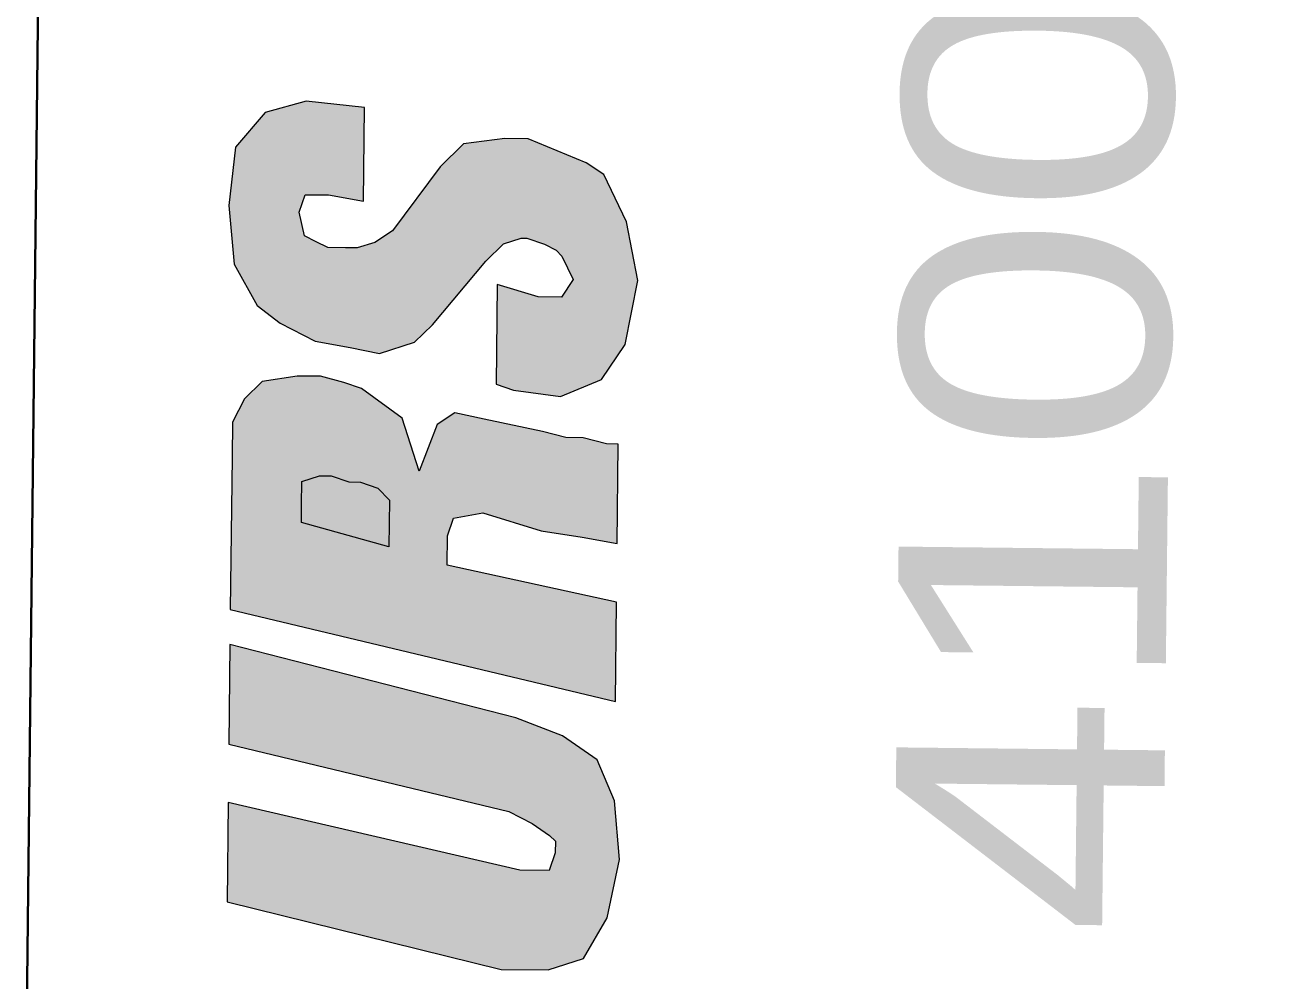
# Model space of a CAD drawing. Extents: x 2356576 to 2377878, y 6966390 to 6990634.
# Drawn here: x 2366865.5 to 2366947.6, y 6989801.8 to 6989864.5 of the extents above; entities that cross this region are included whole.
import ezdxf

# ---------------------------------------------------------------- set-up
doc = ezdxf.new("R2010")
doc.units = 0
doc.header["$LTSCALE"] = 7.1
doc.layers.add('19', color=7, linetype='Continuous', lineweight=13)
doc.layers.add('8', color=7, linetype='Continuous', lineweight=13)

msp = doc.modelspace()

# ---------------------------------------------------------------- hatches: boundary and pattern name
at = {"layer": '19'}
for points in [[(2366887.682, 6989852.981), (2366887.75, 6989859.125), (2366883.916, 6989859.551), (2366881.218, 6989858.813), (2366879.272, 6989856.531), (2366878.846, 6989852.695), (2366879.188, 6989848.851), (2366880.694, 6989846.145), (2366882.216, 6989844.977), (2366884.508, 6989843.799), (2366886.808, 6989843.389), (2366888.724, 6989842.983), (2366891.036, 6989843.727), (2366892.2, 6989844.865), (2366895.704, 6989849.051), (2366896.868, 6989850.191), (2366898.024, 6989850.561), (2366898.408, 6989850.557), (2366899.556, 6989850.159), (2366900.32, 6989849.767), (2366900.7, 6989849.379), (2366901.45, 6989847.835), (2366900.67, 6989846.691), (2366899.134, 6989846.709), (2366896.454, 6989847.507), (2366896.382, 6989840.979), (2366897.53, 6989840.583), (2366900.598, 6989840.163), (2366903.298, 6989841.287), (2366904.86, 6989843.573), (2366905.674, 6989847.787), (2366904.948, 6989851.637), (2366903.448, 6989854.727), (2366902.304, 6989855.507), (2366900.392, 6989856.295), (2366898.48, 6989857.085), (2366896.946, 6989857.103), (2366894.252, 6989856.749), (2366892.7, 6989855.229), (2366889.58, 6989851.039), (2366888.42, 6989850.283), (2366887.264, 6989849.913), (2366886.496, 6989849.921), (2366885.344, 6989849.935), (2366884.58, 6989850.327), (2366883.816, 6989850.719), (2366883.45, 6989852.259), (2366883.846, 6989853.407), (2366885.382, 6989853.391)], [(2366887.546, 6989840.693), (2366886.398, 6989841.089), (2366884.866, 6989841.491), (2366884.098, 6989841.499), (2366883.33, 6989841.507), (2366881.022, 6989841.149), (2366879.858, 6989840.011), (2366879.072, 6989838.483), (2366879.048, 6989836.179), (2366878.936, 6989826.195), (2366904.216, 6989820.153), (2366904.288, 6989826.681), (2366893.178, 6989829.109), (2366893.2, 6989831.029), (2366893.596, 6989832.177), (2366895.52, 6989832.539), (2366899.348, 6989831.345), (2366902.032, 6989830.931), (2366904.33, 6989830.521), (2366904.404, 6989837.049), (2366903.636, 6989837.059), (2366902.104, 6989837.459), (2366900.952, 6989837.471), (2366899.42, 6989837.873), (2366895.588, 6989838.683), (2366893.672, 6989839.089), (2366892.512, 6989838.333), (2366891.326, 6989835.275), (2366890.212, 6989838.743)], [(2366883.62, 6989833.055), (2366883.638, 6989834.591), (2366884.794, 6989834.963), (2366885.562, 6989834.955), (2366886.71, 6989834.559), (2366887.478, 6989834.549), (2366888.624, 6989834.153), (2366889.384, 6989833.375), (2366889.368, 6989831.839), (2366889.35, 6989830.303), (2366883.608, 6989831.903)], [(2366897.676, 6989819.075), (2366878.91, 6989823.891), (2366878.838, 6989817.363), (2366897.222, 6989812.935), (2366898.75, 6989812.149), (2366899.894, 6989811.369), (2366900.274, 6989810.979), (2366900.264, 6989810.211), (2366899.868, 6989809.065), (2366897.948, 6989809.087), (2366878.796, 6989813.523), (2366878.724, 6989806.995), (2366896.724, 6989802.571), (2366899.796, 6989802.537), (2366902.108, 6989803.279), (2366903.674, 6989805.951), (2366904.484, 6989809.781), (2366904.144, 6989813.625), (2366903.02, 6989816.327), (2366900.734, 6989817.889)]]:
    msp.add_hatch(color=256, dxfattribs=at).paths.add_polyline_path(points)
at = {"layer": '8'}
for points in [[(2366887.682, 6989852.981), (2366887.75, 6989859.125), (2366883.916, 6989859.551), (2366881.218, 6989858.813), (2366879.272, 6989856.531), (2366878.846, 6989852.695), (2366879.188, 6989848.851), (2366880.694, 6989846.145), (2366882.216, 6989844.977), (2366884.508, 6989843.799), (2366886.808, 6989843.389), (2366888.724, 6989842.983), (2366891.036, 6989843.727), (2366892.2, 6989844.865), (2366895.704, 6989849.051), (2366896.868, 6989850.191), (2366898.024, 6989850.561), (2366898.408, 6989850.557), (2366899.556, 6989850.159), (2366900.32, 6989849.767), (2366900.7, 6989849.379), (2366901.45, 6989847.835), (2366900.67, 6989846.691), (2366899.134, 6989846.709), (2366896.454, 6989847.507), (2366896.382, 6989840.979), (2366897.53, 6989840.583), (2366900.598, 6989840.163), (2366903.298, 6989841.287), (2366904.86, 6989843.573), (2366905.674, 6989847.787), (2366904.948, 6989851.637), (2366903.448, 6989854.727), (2366902.304, 6989855.507), (2366900.392, 6989856.295), (2366898.48, 6989857.085), (2366896.946, 6989857.103), (2366894.252, 6989856.749), (2366892.7, 6989855.229), (2366889.58, 6989851.039), (2366888.42, 6989850.283), (2366887.264, 6989849.913), (2366886.496, 6989849.921), (2366885.344, 6989849.935), (2366884.58, 6989850.327), (2366883.816, 6989850.719), (2366883.45, 6989852.259), (2366883.846, 6989853.407), (2366885.382, 6989853.391)], [(2366887.546, 6989840.693), (2366886.398, 6989841.089), (2366884.866, 6989841.491), (2366884.098, 6989841.499), (2366883.33, 6989841.507), (2366881.022, 6989841.149), (2366879.858, 6989840.011), (2366879.072, 6989838.483), (2366879.048, 6989836.179), (2366878.936, 6989826.195), (2366904.216, 6989820.153), (2366904.288, 6989826.681), (2366893.178, 6989829.109), (2366893.2, 6989831.029), (2366893.596, 6989832.177), (2366895.52, 6989832.539), (2366899.348, 6989831.345), (2366902.032, 6989830.931), (2366904.33, 6989830.521), (2366904.404, 6989837.049), (2366903.636, 6989837.059), (2366902.104, 6989837.459), (2366900.952, 6989837.471), (2366899.42, 6989837.873), (2366895.588, 6989838.683), (2366893.672, 6989839.089), (2366892.512, 6989838.333), (2366891.326, 6989835.275), (2366890.212, 6989838.743)], [(2366883.62, 6989833.055), (2366883.638, 6989834.591), (2366884.794, 6989834.963), (2366885.562, 6989834.955), (2366886.71, 6989834.559), (2366887.478, 6989834.549), (2366888.624, 6989834.153), (2366889.384, 6989833.375), (2366889.368, 6989831.839), (2366889.35, 6989830.303), (2366883.608, 6989831.903)], [(2366897.676, 6989819.075), (2366878.91, 6989823.891), (2366878.838, 6989817.363), (2366897.222, 6989812.935), (2366898.75, 6989812.149), (2366899.894, 6989811.369), (2366900.274, 6989810.979), (2366900.264, 6989810.211), (2366899.868, 6989809.065), (2366897.948, 6989809.087), (2366878.796, 6989813.523), (2366878.724, 6989806.995), (2366896.724, 6989802.571), (2366899.796, 6989802.537), (2366902.108, 6989803.279), (2366903.674, 6989805.951), (2366904.484, 6989809.781), (2366904.144, 6989813.625), (2366903.02, 6989816.327), (2366900.734, 6989817.889)]]:
    msp.add_hatch(color=256, dxfattribs=at).paths.add_polyline_path(points)

# ---------------------------------------------------------------- linework, layer by layer
at = {"layer": '19', "lineweight": 35}
msp.add_line((2366874.428, 6990595.923), (2366865.462, 6989788.709), dxfattribs=at)
at = {"layer": '19'}
for points in [[(2366887.682, 6989852.981), (2366887.75, 6989859.125), (2366883.916, 6989859.551), (2366881.218, 6989858.813), (2366879.272, 6989856.531), (2366878.846, 6989852.695), (2366879.188, 6989848.851), (2366880.694, 6989846.145), (2366882.216, 6989844.977), (2366884.508, 6989843.799), (2366886.808, 6989843.389), (2366888.724, 6989842.983), (2366891.036, 6989843.727), (2366892.2, 6989844.865), (2366895.704, 6989849.051), (2366896.868, 6989850.191), (2366898.024, 6989850.561), (2366898.408, 6989850.557), (2366899.556, 6989850.159), (2366900.32, 6989849.767), (2366900.7, 6989849.379), (2366901.45, 6989847.835), (2366900.67, 6989846.691), (2366899.134, 6989846.709), (2366896.454, 6989847.507), (2366896.382, 6989840.979), (2366897.53, 6989840.583), (2366900.598, 6989840.163), (2366903.298, 6989841.287), (2366904.86, 6989843.573), (2366905.674, 6989847.787), (2366904.948, 6989851.637), (2366903.448, 6989854.727), (2366902.304, 6989855.507), (2366900.392, 6989856.295), (2366898.48, 6989857.085), (2366896.946, 6989857.103), (2366894.252, 6989856.749), (2366892.7, 6989855.229), (2366889.58, 6989851.039), (2366888.42, 6989850.283), (2366887.264, 6989849.913), (2366886.496, 6989849.921), (2366885.344, 6989849.935), (2366884.58, 6989850.327), (2366883.816, 6989850.719), (2366883.45, 6989852.259), (2366883.846, 6989853.407), (2366885.382, 6989853.391)], [(2366887.546, 6989840.693), (2366886.398, 6989841.089), (2366884.866, 6989841.491), (2366884.098, 6989841.499), (2366883.33, 6989841.507), (2366881.022, 6989841.149), (2366879.858, 6989840.011), (2366879.072, 6989838.483), (2366879.048, 6989836.179), (2366878.936, 6989826.195), (2366904.216, 6989820.153), (2366904.288, 6989826.681), (2366893.178, 6989829.109), (2366893.2, 6989831.029), (2366893.596, 6989832.177), (2366895.52, 6989832.539), (2366899.348, 6989831.345), (2366902.032, 6989830.931), (2366904.33, 6989830.521), (2366904.404, 6989837.049), (2366903.636, 6989837.059), (2366902.104, 6989837.459), (2366900.952, 6989837.471), (2366899.42, 6989837.873), (2366895.588, 6989838.683), (2366893.672, 6989839.089), (2366892.512, 6989838.333), (2366891.326, 6989835.275), (2366890.212, 6989838.743)], [(2366883.62, 6989833.055), (2366883.638, 6989834.591), (2366884.794, 6989834.963), (2366885.562, 6989834.955), (2366886.71, 6989834.559), (2366887.478, 6989834.549), (2366888.624, 6989834.153), (2366889.384, 6989833.375), (2366889.368, 6989831.839), (2366889.35, 6989830.303), (2366883.608, 6989831.903)], [(2366897.676, 6989819.075), (2366878.91, 6989823.891), (2366878.838, 6989817.363), (2366897.222, 6989812.935), (2366898.75, 6989812.149), (2366899.894, 6989811.369), (2366900.274, 6989810.979), (2366900.264, 6989810.211), (2366899.868, 6989809.065), (2366897.948, 6989809.087), (2366878.796, 6989813.523), (2366878.724, 6989806.995), (2366896.724, 6989802.571), (2366899.796, 6989802.537), (2366902.108, 6989803.279), (2366903.674, 6989805.951), (2366904.484, 6989809.781), (2366904.144, 6989813.625), (2366903.02, 6989816.327), (2366900.734, 6989817.889)]]:
    msp.add_lwpolyline(points, close=True, dxfattribs=at)
at = {"layer": '8', "lineweight": 35}
msp.add_line((2366874.428, 6990595.923), (2366865.462, 6989788.709), dxfattribs=at)
at = {"layer": '8'}
for points in [[(2366887.682, 6989852.981), (2366887.75, 6989859.125), (2366883.916, 6989859.551), (2366881.218, 6989858.813), (2366879.272, 6989856.531), (2366878.846, 6989852.695), (2366879.188, 6989848.851), (2366880.694, 6989846.145), (2366882.216, 6989844.977), (2366884.508, 6989843.799), (2366886.808, 6989843.389), (2366888.724, 6989842.983), (2366891.036, 6989843.727), (2366892.2, 6989844.865), (2366895.704, 6989849.051), (2366896.868, 6989850.191), (2366898.024, 6989850.561), (2366898.408, 6989850.557), (2366899.556, 6989850.159), (2366900.32, 6989849.767), (2366900.7, 6989849.379), (2366901.45, 6989847.835), (2366900.67, 6989846.691), (2366899.134, 6989846.709), (2366896.454, 6989847.507), (2366896.382, 6989840.979), (2366897.53, 6989840.583), (2366900.598, 6989840.163), (2366903.298, 6989841.287), (2366904.86, 6989843.573), (2366905.674, 6989847.787), (2366904.948, 6989851.637), (2366903.448, 6989854.727), (2366902.304, 6989855.507), (2366900.392, 6989856.295), (2366898.48, 6989857.085), (2366896.946, 6989857.103), (2366894.252, 6989856.749), (2366892.7, 6989855.229), (2366889.58, 6989851.039), (2366888.42, 6989850.283), (2366887.264, 6989849.913), (2366886.496, 6989849.921), (2366885.344, 6989849.935), (2366884.58, 6989850.327), (2366883.816, 6989850.719), (2366883.45, 6989852.259), (2366883.846, 6989853.407), (2366885.382, 6989853.391)], [(2366887.546, 6989840.693), (2366886.398, 6989841.089), (2366884.866, 6989841.491), (2366884.098, 6989841.499), (2366883.33, 6989841.507), (2366881.022, 6989841.149), (2366879.858, 6989840.011), (2366879.072, 6989838.483), (2366879.048, 6989836.179), (2366878.936, 6989826.195), (2366904.216, 6989820.153), (2366904.288, 6989826.681), (2366893.178, 6989829.109), (2366893.2, 6989831.029), (2366893.596, 6989832.177), (2366895.52, 6989832.539), (2366899.348, 6989831.345), (2366902.032, 6989830.931), (2366904.33, 6989830.521), (2366904.404, 6989837.049), (2366903.636, 6989837.059), (2366902.104, 6989837.459), (2366900.952, 6989837.471), (2366899.42, 6989837.873), (2366895.588, 6989838.683), (2366893.672, 6989839.089), (2366892.512, 6989838.333), (2366891.326, 6989835.275), (2366890.212, 6989838.743)], [(2366883.62, 6989833.055), (2366883.638, 6989834.591), (2366884.794, 6989834.963), (2366885.562, 6989834.955), (2366886.71, 6989834.559), (2366887.478, 6989834.549), (2366888.624, 6989834.153), (2366889.384, 6989833.375), (2366889.368, 6989831.839), (2366889.35, 6989830.303), (2366883.608, 6989831.903)], [(2366897.676, 6989819.075), (2366878.91, 6989823.891), (2366878.838, 6989817.363), (2366897.222, 6989812.935), (2366898.75, 6989812.149), (2366899.894, 6989811.369), (2366900.274, 6989810.979), (2366900.264, 6989810.211), (2366899.868, 6989809.065), (2366897.948, 6989809.087), (2366878.796, 6989813.523), (2366878.724, 6989806.995), (2366896.724, 6989802.571), (2366899.796, 6989802.537), (2366902.108, 6989803.279), (2366903.674, 6989805.951), (2366904.484, 6989809.781), (2366904.144, 6989813.625), (2366903.02, 6989816.327), (2366900.734, 6989817.889)]]:
    msp.add_lwpolyline(points, close=True, dxfattribs=at)

# ---------------------------------------------------------------- texts
at = {"layer": '19', "width": 1.2}
msp.add_text('4100 AMON CARTER BLVD., ', height=17.63, rotation=89.364, dxfattribs=at).set_placement((2366940.144, 6989804.777))
at = {"layer": '8', "width": 1.2}
msp.add_text('4100 AMON CARTER BLVD., ', height=17.63, rotation=89.364, dxfattribs=at).set_placement((2366940.144, 6989804.777))

doc.saveas('drawing.dxf')
